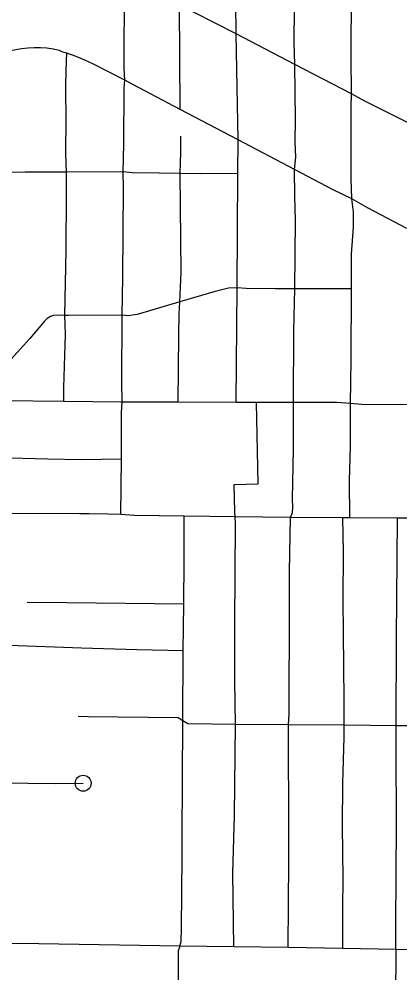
# Model space of a CAD drawing. Extents: x -19 to 366, y -4 to 359.
# Drawn here: x 151.959 to 152.185, y 191.64 to 192.207 of the extents above; entities that cross this region are included whole.
import ezdxf

# ---------------------------------------------------------------- set-up
doc = ezdxf.new("R2010")
doc.units = 0
doc.layers.add('Level 33', color=7, linetype='Continuous')
doc.layers.add('Level 60', color=7, linetype='Continuous')

msp = doc.modelspace()

# ---------------------------------------------------------------- linework, layer by layer
at = {"layer": 'Level 33'}
for points in [[(152.08803, 192.19838), (152.08736, 192.25248), (152.08748, 192.26168), (152.08615, 192.26749)], [(152.12287, 192.18017), (152.12262, 192.1932), (152.12272, 192.21436), (152.12188, 192.24554), (152.1213, 192.24921)], [(152.02177, 192.17095), (152.02147, 192.17786), (152.02161, 192.22711), (152.02142, 192.23441)], [(152.15673, 192.16281), (152.15642, 192.18501), (152.15671, 192.22381), (152.15609, 192.23167)], [(152.05465, 192.15356), (152.05428, 192.21577)], [(152.08803, 192.19838), (152.06309, 192.21109), (152.05428, 192.21577)], [(152.08915, 192.13548), (152.08871, 192.16676), (152.08803, 192.19838)], [(152.12287, 192.18017), (152.08803, 192.19838)], [(151.98736, 192.18703), (151.98439, 192.18783), (151.98293, 192.18852), (151.97923, 192.18932), (151.9755, 192.18987), (151.97172, 192.19018), (151.96796, 192.19023), (151.96417, 192.19004), (151.96042, 192.1896), (151.9538, 192.18846)], [(151.98703, 192.11624), (151.98676, 192.1271), (151.98681, 192.13147), (151.98701, 192.14408), (151.98679, 192.1688), (151.98709, 192.1826), (151.98736, 192.18703)], [(152.02177, 192.17095), (152.00323, 192.1804), (151.99807, 192.18281), (151.99284, 192.18501), (151.98736, 192.18703)], [(152.12281, 192.11779), (152.12345, 192.12516), (152.12322, 192.13421), (152.12339, 192.14763), (152.12287, 192.18017)], [(152.15673, 192.16281), (152.12287, 192.18017)], [(152.02085, 192.11639), (152.02128, 192.13298), (152.02152, 192.16609), (152.02177, 192.17095)], [(152.05465, 192.15356), (152.02652, 192.16827), (152.02177, 192.17095)], [(152.1569, 192.10031), (152.15646, 192.1124), (152.1564, 192.13655), (152.15647, 192.15475), (152.15673, 192.16281)], [(152.19031, 192.14555), (152.18682, 192.14745), (152.16463, 192.15838), (152.15673, 192.16281)], [(152.08915, 192.13548), (152.05465, 192.15356)], [(152.05482, 192.11545), (152.05515, 192.12808), (152.05508, 192.13761)], [(152.08904, 192.11543), (152.08915, 192.13548)], [(152.12281, 192.11779), (152.08915, 192.13548)], [(151.98703, 192.11624), (151.96261, 192.11628), (151.95305, 192.11612)], [(151.9861, 192.03107), (151.98686, 192.06973), (151.98715, 192.10289), (151.98703, 192.11624)], [(152.02085, 192.11639), (151.98703, 192.11624)], [(152.02022, 192.03133), (152.02059, 192.05386), (152.021, 192.10674), (152.02085, 192.11639)], [(152.05482, 192.11545), (152.04223, 192.11575), (152.02615, 192.11591), (152.02085, 192.11639)], [(152.05461, 192.03914), (152.05534, 192.05662), (152.05482, 192.11545)], [(152.08904, 192.11543), (152.06686, 192.11516), (152.05482, 192.11545)], [(152.08861, 192.04741), (152.08904, 192.11543)], [(152.12297, 192.04688), (152.12331, 192.08767), (152.12291, 192.10172), (152.12281, 192.11779)], [(152.1569, 192.10031), (152.14579, 192.10581), (152.12281, 192.11779)], [(152.15658, 192.04684), (152.15662, 192.06755), (152.15787, 192.08352), (152.15791, 192.09241), (152.1569, 192.10031)], [(152.18958, 192.08283), (152.16665, 192.09486), (152.1569, 192.10031)], [(152.08861, 192.04741), (152.08355, 192.04735), (152.07565, 192.04534), (152.05461, 192.03914)], [(152.08802, 191.97943), (152.08861, 192.04741)], [(152.12297, 192.04688), (152.11122, 192.0468), (152.09393, 192.04703), (152.08861, 192.04741)], [(152.1221, 191.97931), (152.12241, 192.02185), (152.12297, 192.04688)], [(152.15658, 192.04684), (152.13782, 192.04697), (152.12297, 192.04688)], [(152.15612, 191.97882), (152.15642, 192.00449), (152.15658, 192.04684)], [(152.05461, 192.03914), (152.02921, 192.03174), (152.02372, 192.0308), (152.02022, 192.03133)], [(152.05351, 191.97947), (152.0539, 192.0194), (152.05418, 192.03211), (152.05461, 192.03914)], [(151.9861, 192.03107), (151.98152, 192.03128), (151.97949, 192.03109), (151.97752, 192.03054), (151.97564, 192.02919), (151.97396, 192.02762), (151.96529, 192.0174), (151.95392, 192.0049)], [(151.98547, 191.98001), (151.98551, 191.98817), (151.98658, 192.01988), (151.9861, 192.03107)], [(152.02022, 192.03133), (151.98838, 192.03096), (151.9861, 192.03107)], [(152.02028, 191.97959), (152.02005, 191.99116), (152.02022, 192.03133)], [(151.98547, 191.98001), (151.94934, 191.98033), (151.94405, 191.98094)], [(152.02028, 191.97959), (151.98547, 191.98001)], [(152.01975, 191.9456), (152.01989, 191.97344), (152.02028, 191.97959)], [(152.05351, 191.97947), (152.02028, 191.97959)], [(152.08802, 191.97943), (152.05351, 191.97947)], [(152.08754, 191.91143), (152.08734, 191.91428), (152.08685, 191.93062), (152.10119, 191.93104), (152.1001, 191.97929)], [(152.1221, 191.97931), (152.09356, 191.9793), (152.08802, 191.97943)], [(152.12031, 191.911), (152.12157, 191.91395), (152.12171, 191.91715), (152.12157, 191.92181), (152.12219, 191.95174), (152.1221, 191.97931)], [(152.15612, 191.97882), (152.14775, 191.97931), (152.1221, 191.97931)], [(152.15572, 191.91075), (152.15556, 191.93286), (152.15609, 191.9532), (152.15602, 191.97288), (152.15612, 191.97882)], [(152.18997, 191.97801), (152.16258, 191.97823), (152.15612, 191.97882)], [(152.01975, 191.9456), (151.99608, 191.94534), (151.97596, 191.94567), (151.94591, 191.94649), (151.94051, 191.94643)], [(152.01948, 191.91272), (152.01975, 191.9456)], [(152.01948, 191.91272), (152.0118, 191.91303), (152.00059, 191.91313), (151.995, 191.91318), (151.93714, 191.91337), (151.93225, 191.91273)], [(152.05719, 191.91169), (152.02731, 191.9122), (152.01948, 191.91272)], [(152.05682, 191.85938), (152.0571, 191.88539), (152.05719, 191.91169)], [(152.08754, 191.91143), (152.05719, 191.91169)], [(152.0877, 191.78802), (152.08735, 191.81412), (152.08727, 191.84764), (152.08775, 191.90741), (152.08754, 191.91143)], [(152.12031, 191.911), (152.08754, 191.91143)], [(152.11923, 191.78781), (152.11951, 191.79423), (152.11971, 191.85797), (152.11978, 191.87866), (152.12031, 191.911)], [(152.15148, 191.91078), (152.12031, 191.911)], [(152.15225, 191.78753), (152.15233, 191.80256), (152.15171, 191.86205), (152.15188, 191.89049), (152.15148, 191.91078)], [(152.15572, 191.91075), (152.15148, 191.91078)], [(152.18398, 191.91062), (152.15572, 191.91075)], [(152.1832, 191.7872), (152.18351, 191.83907), (152.18398, 191.91062)], [(152.1899, 191.91058), (152.18398, 191.91062)], [(152.05682, 191.85938), (151.9873, 191.8602), (151.96375, 191.86047)], [(152.05662, 191.83179), (152.05682, 191.85938)], [(152.05662, 191.83179), (152.02897, 191.83235), (151.99595, 191.83323), (151.95301, 191.83499), (151.93212, 191.83494)], [(152.0564, 191.79007), (152.05662, 191.83179)], [(152.0564, 191.79007), (152.05355, 191.79184), (151.99999, 191.79241), (151.99406, 191.79261)], [(152.05444, 191.65617), (152.05537, 191.65901), (152.05562, 191.6667), (152.05589, 191.70976), (152.05595, 191.72038), (152.0564, 191.79007)], [(152.0877, 191.78802), (152.0593, 191.78831), (152.0564, 191.79007)], [(152.08659, 191.65575), (152.08613, 191.69964), (152.08703, 191.73378), (152.0877, 191.78802)], [(152.11923, 191.78781), (152.0877, 191.78802)], [(152.11891, 191.65533), (152.1194, 191.70681), (152.11939, 191.71212), (152.11937, 191.72154), (152.11923, 191.78781)], [(152.15225, 191.78753), (152.11923, 191.78781)], [(152.15159, 191.6547), (152.15157, 191.66238), (152.15155, 191.67882), (152.15173, 191.69659), (152.15135, 191.72756), (152.15151, 191.75307), (152.15223, 191.78036), (152.15225, 191.78753)], [(152.1832, 191.7872), (152.15225, 191.78753)], [(152.18301, 191.6541), (152.18332, 191.71327), (152.18333, 191.71466), (152.1832, 191.7872)], [(152.21595, 191.78708), (152.1832, 191.7872)], [(151.93148, 191.75346), (151.98033, 191.75285), (151.99705, 191.75301)], [(152.05444, 191.65617), (151.97065, 191.65755), (151.93047, 191.65794)], [(152.05444, 191.65617), (152.05355, 191.65334), (152.05314, 191.57379), (152.05222, 191.44539), (152.05234, 191.43909)], [(152.08659, 191.65575), (152.05444, 191.65617)], [(152.11891, 191.65533), (152.08659, 191.65575)], [(152.15159, 191.6547), (152.11891, 191.65533)], [(152.18301, 191.6541), (152.18306, 191.6444), (152.18227, 191.60436), (152.18133, 191.58369), (152.17491, 191.47417), (152.17391, 191.45937), (152.17305, 191.45186), (152.17254, 191.44823), (152.17165, 191.44384), (152.17058, 191.4395), (152.169, 191.43427), (152.16239, 191.41457), (152.15714, 191.40165), (152.14913, 191.37823), (152.1474, 191.37202)], [(152.18301, 191.6541), (152.15159, 191.6547)], [(152.21464, 191.65355), (152.18301, 191.6541)]]:
    msp.add_lwpolyline(points, dxfattribs=at)
msp.add_circle((151.99705, 191.75301), 0.00473, dxfattribs=at)
at = {"layer": 'Level 60'}
for points in [[(156.50946, 189.3937), (156.44759, 191.65634), (156.2114, 200.27623), (155.97446, 208.89626), (155.73678, 217.51643), (155.49836, 226.13674), (155.2592, 234.75719), (155.01929, 243.37778), (154.77865, 251.9985), (154.53727, 260.61937), (154.29515, 269.24038), (154.0523, 277.86152), (153.80871, 286.48281), (153.56438, 295.10424), (153.31933, 303.72581), (153.07354, 312.34752), (152.82702, 320.96938), (152.57978, 329.59137), (152.3318, 338.21351), (152.0831, 346.83579)], [(154.11585, 1.87092), (153.9063, 10.48743), (153.69602, 19.10409), (153.48501, 27.72087), (153.27327, 36.3378), (153.0608, 44.95486), (152.84759, 53.57206), (152.63366, 62.1894), (152.419, 70.80688), (152.20362, 79.42449), (151.98751, 88.04225), (151.77068, 96.66014), (151.55312, 105.27817), (151.33484, 113.89634), (151.11584, 122.51465), (150.89612, 131.13311), (150.67568, 139.7517), (150.45452, 148.37043), (150.23264, 156.98931), (150.01005, 165.60832), (149.78674, 174.22748), (149.56272, 182.84677), (149.33799, 191.46621), (149.11254, 200.0858), (148.88638, 208.70552), (148.65952, 217.32539), (148.43194, 225.9454), (148.20366, 234.56555), (147.97466, 243.18584), (147.74497, 251.80628), (147.51457, 260.42687), (147.28346, 269.04759), (147.05165, 277.66846), (146.81914, 286.28948), (146.58593, 294.91064), (146.35202, 303.53194), (146.11742, 312.15339), (145.88211, 320.77499), (145.64611, 329.39673), (145.40941, 338.01861), (145.17202, 346.64065)], [(0, 189.51617), (7.11214, 189.52059), (14.22427, 189.53386), (21.33637, 189.55597), (28.44845, 189.58693), (35.56048, 189.62672), (42.67245, 189.67537), (49.78436, 189.73285), (56.89619, 189.79918), (64.00793, 189.87436), (71.11958, 189.95838), (78.23111, 190.05124), (85.34253, 190.15294), (92.45381, 190.26349), (99.56495, 190.38288), (106.67593, 190.51112), (113.78675, 190.6482), (120.89739, 190.79412), (128.00785, 190.94888), (135.11811, 191.11248), (142.22816, 191.28493), (149.33799, 191.46621), (156.44759, 191.65634), (163.55694, 191.85531), (170.66605, 192.06312), (177.77489, 192.27977), (184.88345, 192.50526), (191.99173, 192.73959), (199.09971, 192.98276), (206.20739, 193.23477), (213.31474, 193.49561), (220.42177, 193.7653), (227.52845, 194.04382), (234.63479, 194.33118), (241.74076, 194.62738), (248.84635, 194.93241), (255.95157, 195.24628), (263.05638, 195.56898), (270.16079, 195.90052), (277.26478, 196.24089), (284.36834, 196.5901), (291.47147, 196.94814), (298.57414, 197.31501), (305.67635, 197.69072), (312.77809, 198.07525), (319.87934, 198.46862), (326.9801, 198.87082), (334.08035, 199.28185), (341.18009, 199.7017)]]:
    msp.add_spline(points, degree=3, dxfattribs=at)

doc.saveas('drawing.dxf')
